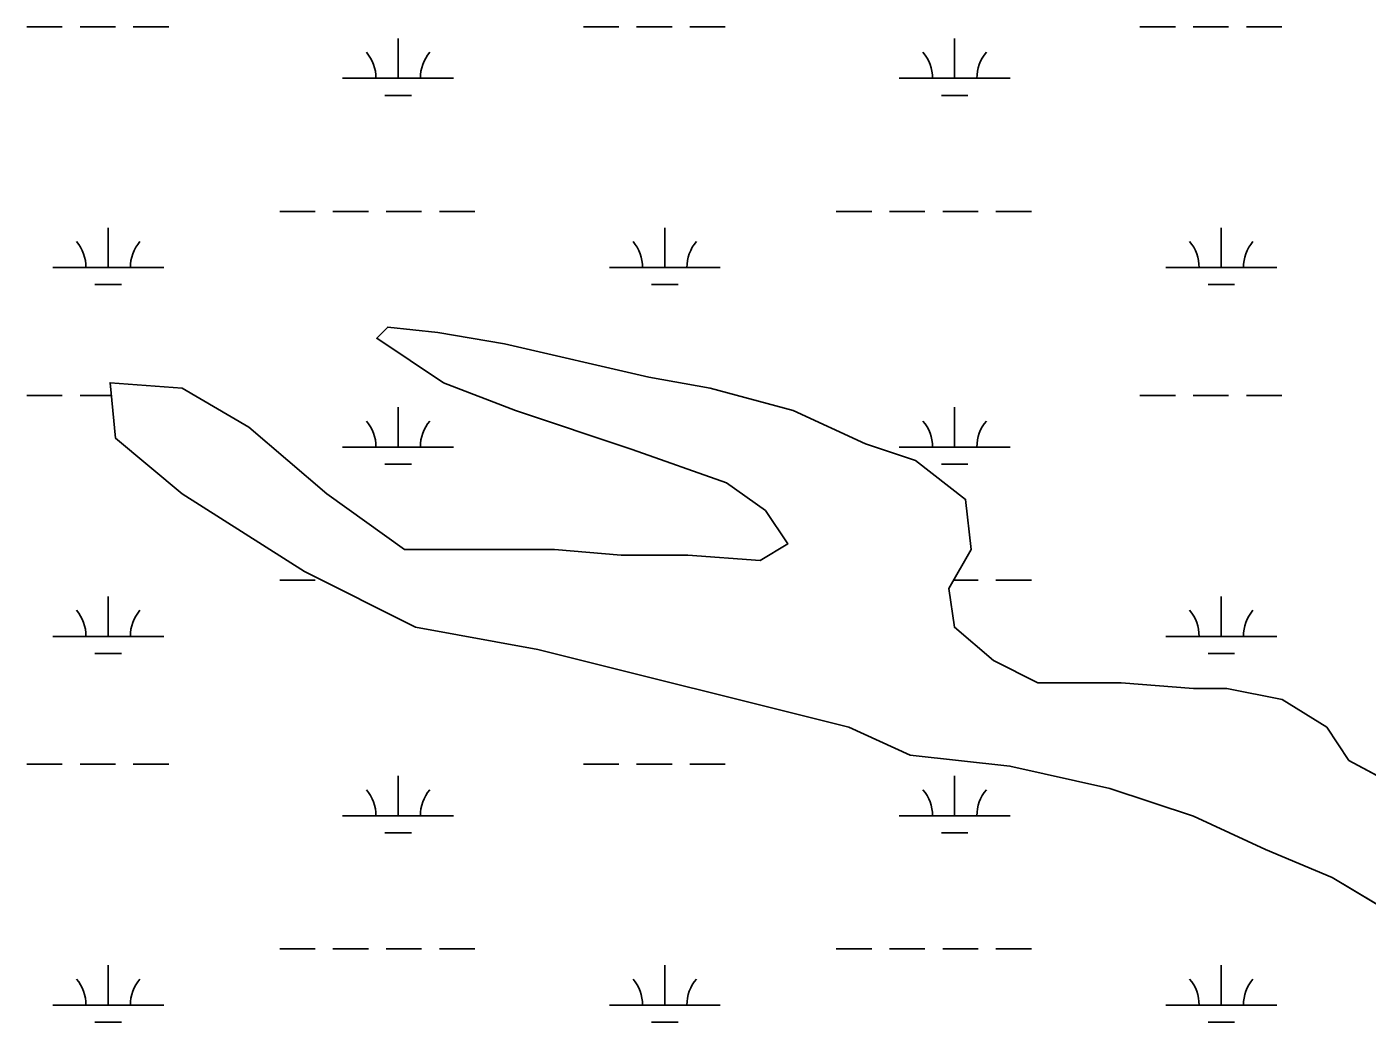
# Model space of a CAD drawing. Extents: x 3281947 to 3319794, y 715894 to 741249.
# Drawn here: x 3309468 to 3310677, y 736466 to 737364 of the extents above; entities that cross this region are included whole.
import ezdxf

# ---------------------------------------------------------------- set-up
doc = ezdxf.new("R2010")
doc.units = 0
for name, color, linetype in [('V-SITE-VEGE', 7, 'Continuous'), ('V-TOPO-SHOR', 7, 'Continuous'), ('V-WETL-SWMP', 7, 'Continuous')]:
    doc.layers.add(name, color=color, linetype=linetype)

msp = doc.modelspace()

# ---------------------------------------------------------------- linework, layer by layer
at = {"layer": 'V-SITE-VEGE'}
for p, q in [((3309783.7, 737082.8), (3309793.7, 737092.8)), ((3309793.7, 737092.8), (3309838.8, 737087.8)), ((3309843.8, 737042.6), (3309783.7, 737082.8)), ((3309838.8, 737087.8), (3309898.9, 737077.7)), ((3309898.9, 737077.7), (3310029.2, 737047.7)), ((3309548.2, 736992.5), (3309543.2, 737042.6)), ((3309543.2, 737042.6), (3309608.3, 737037.6)), ((3309908.9, 737017.6), (3309843.8, 737042.6)), ((3310029.2, 737047.7), (3310084.3, 737037.6)), ((3309608.3, 737037.6), (3309668.4, 737002.5)), ((3310084.3, 737037.6), (3310159.4, 737017.6)), ((3310014.1, 736982.5), (3309908.9, 737017.6)), ((3310159.4, 737017.6), (3310224.6, 736987.5)), ((3309608.3, 736942.4), (3309548.2, 736992.5)), ((3309668.4, 737002.5), (3309738.6, 736942.4)), ((3310099.3, 736952.4), (3310014.1, 736982.5)), ((3310224.6, 736987.5), (3310269.7, 736972.4)), ((3310269.7, 736972.4), (3310314.8, 736937.3)), ((3310134.4, 736927.3), (3310099.3, 736952.4)), ((3309718.5, 736872.2), (3309608.3, 736942.4)), ((3309738.6, 736942.4), (3309808.7, 736892.2)), ((3310314.8, 736937.3), (3310319.8, 736892.2)), ((3310154.4, 736897.2), (3310134.4, 736927.3)), ((3310129.4, 736882.2), (3310154.4, 736897.2)), ((3309808.7, 736892.2), (3309944, 736892.2)), ((3309944, 736892.2), (3310004.1, 736887.2)), ((3310004.1, 736887.2), (3310064.2, 736887.2)), ((3310064.2, 736887.2), (3310129.4, 736882.2)), ((3310319.8, 736892.2), (3310299.7, 736857.1)), ((3309818.7, 736822), (3309718.5, 736872.2)), ((3310299.7, 736857.1), (3310304.7, 736822)), ((3309929, 736802), (3309818.7, 736822)), ((3310304.7, 736822), (3310339.8, 736791.9)), ((3310209.6, 736731.8), (3309929, 736802)), ((3310339.8, 736791.9), (3310379.9, 736771.9)), ((3310379.9, 736771.9), (3310455.1, 736771.9)), ((3310455.1, 736771.9), (3310520.2, 736766.9)), ((3310520.2, 736766.9), (3310550.3, 736766.9)), ((3310550.3, 736766.9), (3310600.4, 736756.8)), ((3310600.4, 736756.8), (3310640.4, 736731.8)), ((3310264.7, 736706.7), (3310209.6, 736731.8)), ((3310640.4, 736731.8), (3310660.5, 736701.7)), ((3310354.8, 736696.7), (3310264.7, 736706.7)), ((3310445, 736676.6), (3310354.8, 736696.7)), ((3310660.5, 736701.7), (3310735.6, 736661.6)), ((3310520.2, 736651.5), (3310445, 736676.6)), ((3310585.3, 736621.4), (3310520.2, 736651.5)), ((3310645.5, 736596.4), (3310585.3, 736621.4)), ((3310720.6, 736551.2), (3310645.5, 736596.4))]:
    msp.add_line(p, q, dxfattribs=at)
at = {"layer": 'V-TOPO-SHOR'}
for p, q in [((3309783.7, 737082.8), (3309793.7, 737092.8)), ((3309793.7, 737092.8), (3309838.8, 737087.8)), ((3309843.8, 737042.6), (3309783.7, 737082.8)), ((3309838.8, 737087.8), (3309898.9, 737077.7)), ((3309898.9, 737077.7), (3310029.2, 737047.7)), ((3309548.2, 736992.5), (3309543.2, 737042.6)), ((3309543.2, 737042.6), (3309608.3, 737037.6)), ((3309908.9, 737017.6), (3309843.8, 737042.6)), ((3310029.2, 737047.7), (3310084.3, 737037.6)), ((3309608.3, 737037.6), (3309668.4, 737002.5)), ((3310084.3, 737037.6), (3310159.4, 737017.6)), ((3310014.1, 736982.5), (3309908.9, 737017.6)), ((3310159.4, 737017.6), (3310224.6, 736987.5)), ((3309608.3, 736942.4), (3309548.2, 736992.5)), ((3309668.4, 737002.5), (3309738.6, 736942.4)), ((3310099.3, 736952.4), (3310014.1, 736982.5)), ((3310224.6, 736987.5), (3310269.7, 736972.4)), ((3310269.7, 736972.4), (3310314.8, 736937.3)), ((3310134.4, 736927.3), (3310099.3, 736952.4)), ((3309718.5, 736872.2), (3309608.3, 736942.4)), ((3309738.6, 736942.4), (3309808.7, 736892.2)), ((3310314.8, 736937.3), (3310319.8, 736892.2)), ((3310154.4, 736897.2), (3310134.4, 736927.3)), ((3310129.4, 736882.2), (3310154.4, 736897.2)), ((3309808.7, 736892.2), (3309944, 736892.2)), ((3309944, 736892.2), (3310004.1, 736887.2)), ((3310004.1, 736887.2), (3310064.2, 736887.2)), ((3310064.2, 736887.2), (3310129.4, 736882.2)), ((3310319.8, 736892.2), (3310299.7, 736857.1)), ((3309818.7, 736822), (3309718.5, 736872.2)), ((3310299.7, 736857.1), (3310304.7, 736822)), ((3309929, 736802), (3309818.7, 736822)), ((3310304.7, 736822), (3310339.8, 736791.9)), ((3310209.6, 736731.8), (3309929, 736802)), ((3310339.8, 736791.9), (3310379.9, 736771.9)), ((3310379.9, 736771.9), (3310455.1, 736771.9)), ((3310455.1, 736771.9), (3310520.2, 736766.9)), ((3310520.2, 736766.9), (3310550.3, 736766.9)), ((3310550.3, 736766.9), (3310600.4, 736756.8)), ((3310600.4, 736756.8), (3310640.4, 736731.8)), ((3310264.7, 736706.7), (3310209.6, 736731.8)), ((3310640.4, 736731.8), (3310660.5, 736701.7)), ((3310354.8, 736696.7), (3310264.7, 736706.7)), ((3310445, 736676.6), (3310354.8, 736696.7)), ((3310660.5, 736701.7), (3310735.6, 736661.6)), ((3310520.2, 736651.5), (3310445, 736676.6)), ((3310585.3, 736621.4), (3310520.2, 736651.5)), ((3310645.5, 736596.4), (3310585.3, 736621.4)), ((3310720.6, 736551.2), (3310645.5, 736596.4))]:
    msp.add_line(p, q, dxfattribs=at)
at = {"layer": 'V-WETL-SWMP'}
for p, q in [((3309468.2, 737363.7), (3309500.2, 737363.7)), ((3309516.2, 737363.7), (3309548.2, 737363.7)), ((3309564.2, 737363.7), (3309596.2, 737363.7)), ((3309970.1, 737363.7), (3310002.1, 737363.7)), ((3310018.1, 737363.7), (3310050.1, 737363.7)), ((3310066.1, 737363.7), (3310098.1, 737363.7)), ((3310472, 737363.7), (3310504, 737363.7)), ((3310520, 737363.7), (3310552, 737363.7)), ((3310568, 737363.7), (3310600, 737363.7)), ((3309803, 737317.3), (3309803, 737353.3)), ((3310304.9, 737317.3), (3310304.9, 737353.3)), ((3309753, 737317.3), (3309853, 737317.3)), ((3310254.9, 737317.3), (3310354.9, 737317.3)), ((3309791, 737301.9), (3309815, 737301.9)), ((3310292.9, 737301.9), (3310316.9, 737301.9)), ((3309696.2, 737197.2), (3309728.2, 737197.2)), ((3309744.2, 737197.2), (3309776.2, 737197.2)), ((3309792.2, 737197.2), (3309824.2, 737197.2)), ((3309840.2, 737197.2), (3309872.2, 737197.2)), ((3310198.1, 737197.2), (3310230.1, 737197.2)), ((3310246.1, 737197.2), (3310278.1, 737197.2)), ((3310294.1, 737197.2), (3310326.1, 737197.2)), ((3310342.1, 737197.2), (3310374.1, 737197.2)), ((3309541.6, 737146.5), (3309541.6, 737182.5)), ((3310043.5, 737146.5), (3310043.5, 737182.5)), ((3310545.4, 737146.5), (3310545.4, 737182.5)), ((3309491.6, 737146.5), (3309591.6, 737146.5)), ((3309993.5, 737146.5), (3310093.5, 737146.5)), ((3310495.4, 737146.5), (3310595.4, 737146.5)), ((3309529.6, 737131.1), (3309553.6, 737131.1)), ((3310031.5, 737131.1), (3310055.5, 737131.1)), ((3310533.4, 737131.1), (3310557.4, 737131.1)), ((3309468.2, 737031.1), (3309500.2, 737031.1)), ((3309516.2, 737031.1), (3309544.3, 737031.1)), ((3310472, 737031.1), (3310504, 737031.1)), ((3310520, 737031.1), (3310552, 737031.1)), ((3310568, 737031.1), (3310600, 737031.1)), ((3309803, 736984.6), (3309803, 737020.6)), ((3310304.9, 736984.6), (3310304.9, 737020.6)), ((3309753, 736984.6), (3309853, 736984.6)), ((3310254.9, 736984.6), (3310354.9, 736984.6)), ((3309791, 736969.2), (3309815, 736969.2)), ((3310292.9, 736969.2), (3310316.9, 736969.2)), ((3309696.2, 736864.6), (3309728.2, 736864.6)), ((3310303.9, 736864.6), (3310326.1, 736864.6)), ((3310342.1, 736864.6), (3310374.1, 736864.6)), ((3309541.6, 736813.8), (3309541.6, 736849.8)), ((3310545.4, 736813.8), (3310545.4, 736849.8)), ((3309491.6, 736813.8), (3309591.6, 736813.8)), ((3310495.4, 736813.8), (3310595.4, 736813.8)), ((3309529.6, 736798.4), (3309553.6, 736798.4)), ((3310533.4, 736798.4), (3310557.4, 736798.4)), ((3309468.2, 736698.4), (3309500.2, 736698.4)), ((3309516.2, 736698.4), (3309548.2, 736698.4)), ((3309564.2, 736698.4), (3309596.2, 736698.4)), ((3309970.1, 736698.4), (3310002.1, 736698.4)), ((3310018.1, 736698.4), (3310050.1, 736698.4)), ((3310066.1, 736698.4), (3310098.1, 736698.4)), ((3309803, 736652), (3309803, 736688)), ((3310304.9, 736652), (3310304.9, 736688)), ((3309753, 736652), (3309853, 736652)), ((3310254.9, 736652), (3310354.9, 736652)), ((3309791, 736636.5), (3309815, 736636.5)), ((3310292.9, 736636.5), (3310316.9, 736636.5)), ((3309696.2, 736531.9), (3309728.2, 736531.9)), ((3309744.2, 736531.9), (3309776.2, 736531.9)), ((3309792.2, 736531.9), (3309824.2, 736531.9)), ((3309840.2, 736531.9), (3309872.2, 736531.9)), ((3310198.1, 736531.9), (3310230.1, 736531.9)), ((3310246.1, 736531.9), (3310278.1, 736531.9)), ((3310294.1, 736531.9), (3310326.1, 736531.9)), ((3310342.1, 736531.9), (3310374.1, 736531.9)), ((3309541.6, 736481.1), (3309541.6, 736517.1)), ((3310043.5, 736481.1), (3310043.5, 736517.1)), ((3310545.4, 736481.1), (3310545.4, 736517.1)), ((3309491.6, 736481.1), (3309591.6, 736481.1)), ((3309993.5, 736481.1), (3310093.5, 736481.1)), ((3310495.4, 736481.1), (3310595.4, 736481.1)), ((3309529.6, 736465.7), (3309553.6, 736465.7)), ((3310031.5, 736465.7), (3310055.5, 736465.7)), ((3310533.4, 736465.7), (3310557.4, 736465.7))]:
    msp.add_line(p, q, dxfattribs=at)
msp.add_lwpolyline([(3310735.6, 736661.6), (3310660.5, 736701.7), (3310640.4, 736731.8), (3310600.4, 736756.8), (3310550.3, 736766.9), (3310520.2, 736766.9), (3310455.1, 736771.9), (3310379.9, 736771.9), (3310339.8, 736791.9), (3310304.7, 736822), (3310299.7, 736857.1), (3310319.8, 736892.2), (3310314.8, 736937.3), (3310269.7, 736972.4), (3310224.6, 736987.5), (3310159.4, 737017.6), (3310084.3, 737037.6), (3310029.2, 737047.7), (3309898.9, 737077.7), (3309838.8, 737087.8), (3309793.7, 737092.8), (3309783.7, 737082.8), (3309843.8, 737042.6), (3309908.9, 737017.6), (3310014.1, 736982.5), (3310099.3, 736952.4), (3310134.4, 736927.3), (3310154.4, 736897.2), (3310129.4, 736882.2), (3310064.2, 736887.2), (3310004.1, 736887.2), (3309944, 736892.2), (3309808.7, 736892.2), (3309738.6, 736942.4), (3309668.4, 737002.5), (3309608.3, 737037.6), (3309543.2, 737042.6), (3309548.2, 736992.5), (3309608.3, 736942.4), (3309718.5, 736872.2), (3309818.7, 736822), (3309929, 736802), (3310209.5, 736731.8), (3310264.7, 736706.7), (3310354.8, 736696.7), (3310445, 736676.6), (3310520.2, 736651.5), (3310585.3, 736621.4), (3310645.4, 736596.4), (3310720.6, 736551.2)], dxfattribs=at)
for centre, start, end in [((3309747.8, 737317.8), 359.2282, 40.7718), ((3309858.3, 737317.8), 139.2282, 180.7718), ((3310249.7, 737317.8), 359.2282, 40.7718), ((3310360.2, 737317.8), 139.2282, 180.7718), ((3309486.3, 737147), 359.2282, 40.7718), ((3309596.8, 737147), 139.2282, 180.7718), ((3309988.2, 737147), 359.2282, 40.7718), ((3310098.7, 737147), 139.2282, 180.7718), ((3310490.1, 737147), 359.2282, 40.7718), ((3310600.6, 737147), 139.2282, 180.7718), ((3309747.8, 736985.1), 359.2282, 40.7718), ((3309858.3, 736985.1), 139.2282, 180.7718), ((3310249.7, 736985.1), 359.2282, 40.7718), ((3310360.2, 736985.1), 139.2282, 180.7718), ((3309486.3, 736814.3), 359.2282, 40.7718), ((3309596.8, 736814.3), 139.2282, 180.7718), ((3310490.1, 736814.3), 359.2282, 40.7718), ((3310600.6, 736814.3), 139.2282, 180.7718), ((3309747.8, 736652.4), 359.2282, 40.7718), ((3309858.3, 736652.4), 139.2282, 180.7718), ((3310249.7, 736652.4), 359.2282, 40.7718), ((3310360.2, 736652.4), 139.2282, 180.7718), ((3309486.3, 736481.6), 359.2282, 40.7718), ((3309596.8, 736481.6), 139.2282, 180.7718), ((3309988.2, 736481.6), 359.2282, 40.7718), ((3310098.7, 736481.6), 139.2282, 180.7718), ((3310490.1, 736481.6), 359.2282, 40.7718), ((3310600.6, 736481.6), 139.2282, 180.7718)]:
    msp.add_arc(centre, 35.2, start, end, dxfattribs=at)

doc.saveas('drawing.dxf')
